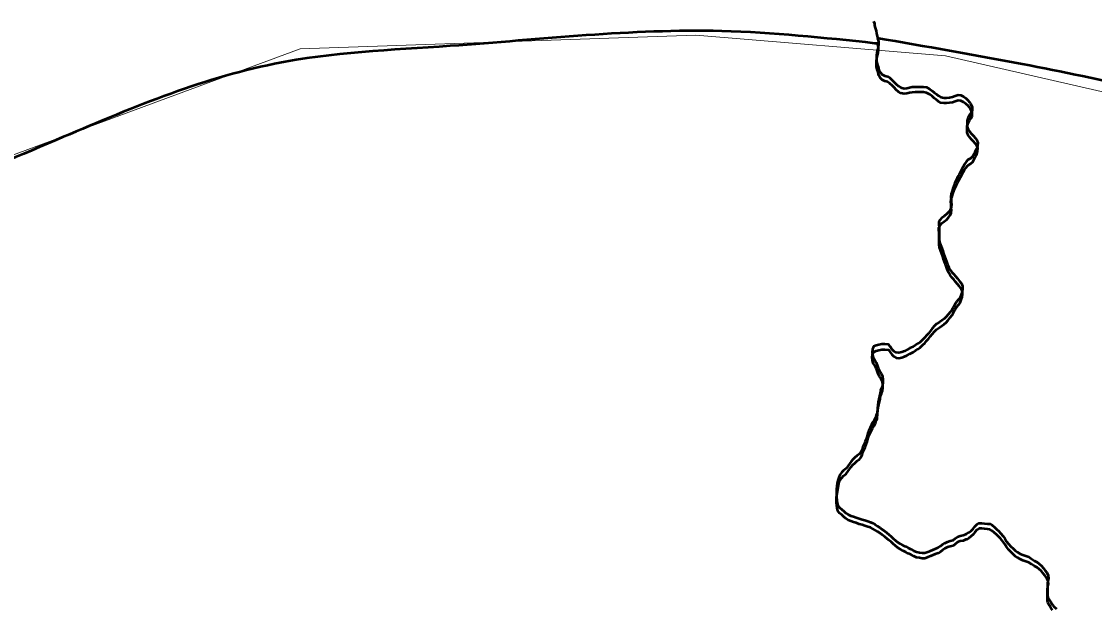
# Model space of a CAD drawing. Extents: x 553962 to 842807, y 8883888 to 9032388.
# Drawn here: x 815254 to 815768, y 9017729 to 9018010 of the extents above; entities that cross this region are included whole.
import ezdxf

# ---------------------------------------------------------------- set-up
doc = ezdxf.new("R2010")
doc.units = 0
doc.header["$LTSCALE"] = 20
for name, color, linetype, lineweight in [('24', 7, 'Continuous', 25), ('27', 7, 'Continuous', 13), ('28', 7, 'Continuous', 53), ('29', 7, 'Continuous', 53), ('35', 7, 'Continuous', 13)]:
    doc.layers.add(name, color=color, linetype=linetype, lineweight=lineweight)

msp = doc.modelspace()

# ---------------------------------------------------------------- linework, layer by layer
at = {"layer": '24', "lineweight": 53}
for points in [[(815662.22, 9018010.2), (815662.64, 9018008.98), (815662.68, 9018008.09), (815663.08, 9018006.89), (815663.42, 9018005.53), (815663.62, 9018004.24), (815663.92, 9018002.99), (815664.24, 9018001.72), (815664.53, 9018000.25), (815664.54, 9017998.91), (815664.46, 9017997.63), (815664.16, 9017996.36), (815663.85, 9017995.09), (815663.58, 9017993.67), (815663.58, 9017992.38), (815663.62, 9017991.04), (815664, 9017989.61), (815664.42, 9017988.33), (815664.74, 9017986.76), (815665.44, 9017985.65), (815666.42, 9017984.66), (815667.62, 9017984.01), (815668.96, 9017983.68), (815670.09, 9017982.97), (815671.12, 9017981.96), (815672.06, 9017980.97), (815673.06, 9017979.93), (815674.16, 9017978.98), (815675.36, 9017978.34), (815676.88, 9017977.93), (815678.22, 9017978.11), (815679.47, 9017978.42), (815680.78, 9017978.7), (815682.14, 9017978.79), (815683.46, 9017978.79), (815684.79, 9017978.79), (815686.11, 9017978.73), (815687.53, 9017978.52), (815689.14, 9017977.61), (815690.25, 9017976.83), (815691.2, 9017975.99), (815692.3, 9017975.19), (815693.32, 9017974.33), (815694.51, 9017973.72), (815695.96, 9017973.49), (815697.23, 9017973.48), (815698.55, 9017973.6), (815699.95, 9017973.9), (815701.35, 9017974.37), (815702.68, 9017974.81), (815704.01, 9017974.68), (815705.24, 9017974.04), (815706.38, 9017973.25), (815707.33, 9017972.37), (815708.14, 9017971.4), (815708.58, 9017970.82)], [(815708.58, 9017970.82), (815709.42, 9017968.94), (815709.43, 9017967.5), (815709.02, 9017966.3), (815708.16, 9017965.25), (815707.57, 9017964), (815707.02, 9017962.53), (815707.02, 9017961.1), (815707.02, 9017959.56), (815707.52, 9017958.24), (815708.31, 9017957.13), (815709.17, 9017956.16), (815710.02, 9017955.23), (815710.89, 9017954.24), (815711.7, 9017953.2), (815712.1, 9017951.96), (815712.06, 9017950.44), (815711.62, 9017949.18), (815710.92, 9017947.92), (815710.35, 9017946.69), (815709.75, 9017945.53), (815708.65, 9017944.5), (815707.42, 9017943.72), (815706.56, 9017942.8), (815705.74, 9017941.67), (815705.09, 9017940.47), (815704.51, 9017939.26), (815703.88, 9017938.06), (815703.18, 9017936.79), (815702.49, 9017935.6), (815701.91, 9017934.38), (815701.14, 9017932.71), (815700.64, 9017931.44), (815700.25, 9017930.16), (815699.8, 9017928.85), (815699.41, 9017927.61), (815699.29, 9017926.33), (815699.31, 9017925.07), (815699.42, 9017923.66), (815699.61, 9017922.41), (815699.44, 9017921.08), (815698.83, 9017919.89), (815698.12, 9017918.83), (815697.26, 9017917.89), (815696.06, 9017916.92), (815694.94, 9017916.14), (815694.13, 9017915.17), (815693.5, 9017914.03), (815693.46, 9017912.73), (815693.59, 9017911.47), (815693.62, 9017909.92), (815693.61, 9017908.58), (815693.61, 9017907.31), (815693.62, 9017905.9), (815693.83, 9017904.49), (815694.24, 9017903.17), (815694.9, 9017901.53), (815695.33, 9017900.25), (815695.72, 9017898.94), (815696.23, 9017897.66), (815696.68, 9017896.5), (815697.23, 9017895.09), (815697.7, 9017893.68), (815698.24, 9017892.37), (815698.9, 9017891.22)], [(815698.9, 9017891.22), (815699.77, 9017890.06), (815700.59, 9017889.1), (815701.52, 9017888.13), (815702.47, 9017887), (815703.42, 9017885.8), (815704.36, 9017884.59), (815704.84, 9017883.35), (815704.82, 9017882.04), (815704.61, 9017880.74), (815704.2, 9017879.44), (815703.62, 9017878.07), (815702.82, 9017877.01), (815702, 9017875.92), (815701.2, 9017874.67), (815700.5, 9017873.32), (815699.64, 9017872), (815698.87, 9017870.99), (815697.98, 9017869.74), (815697.07, 9017868.63), (815696.08, 9017867.78), (815694.95, 9017866.97), (815693.76, 9017866.21), (815692.43, 9017865.3), (815691.39, 9017864.34), (815690.37, 9017863.1), (815689.52, 9017862.01), (815688.48, 9017860.77), (815687.63, 9017859.8), (815686.72, 9017858.79), (815685.83, 9017857.9), (815684.49, 9017856.61), (815683.4, 9017855.88), (815682.28, 9017855.18), (815681.14, 9017854.43), (815679.61, 9017853.66), (815678.18, 9017852.88)], [(815678.18, 9017852.88), (815677, 9017852.3), (815675.71, 9017851.82), (815674.31, 9017851.53), (815673.04, 9017851.7), (815671.93, 9017852.35), (815670.93, 9017853.27), (815670.12, 9017854.5), (815669.34, 9017855.5), (815667.61, 9017855.66), (815666.16, 9017855.62), (815664.8, 9017855.38), (815663.43, 9017855.01), (815662.22, 9017854.45), (815661.66, 9017853.24), (815661.65, 9017851.87), (815661.67, 9017850.53), (815662.01, 9017849.24), (815662.8, 9017848.02), (815663.45, 9017846.79), (815663.95, 9017845.54), (815664.46, 9017844.12), (815665.11, 9017842.85), (815665.94, 9017841.67), (815666.51, 9017840.29), (815666.69, 9017838.71), (815666.67, 9017837.32), (815666.52, 9017835.88), (815666.09, 9017834.66), (815665.58, 9017833.47), (815665.36, 9017832.18), (815665.06, 9017830.71), (815664.74, 9017829.39), (815664.45, 9017828.01), (815664.28, 9017826.5), (815664.2, 9017825.08), (815664.04, 9017822.64), (815664.04, 9017822.57), (815663.53, 9017821.71), (815663.15, 9017820.39), (815662.58, 9017819.22), (815661.81, 9017818.1), (815661.22, 9017817), (815660.56, 9017815.66), (815659.94, 9017814.34), (815659.52, 9017812.99), (815659.12, 9017811.57), (815658.7, 9017810.25), (815658.28, 9017809.06), (815657.69, 9017807.8), (815657.13, 9017806.55), (815656.74, 9017805.32), (815656.19, 9017804.02), (815655.4, 9017802.98), (815654.31, 9017802.2), (815653.28, 9017801.4), (815652.34, 9017800.5), (815651.52, 9017799.55), (815650.75, 9017798.46), (815649.93, 9017797.32), (815649.06, 9017796.24), (815647.92, 9017795.22), (815646.98, 9017794.36), (815646.17, 9017793.21), (815645.56, 9017791.8)], [(815645.56, 9017791.8), (815645.12, 9017790.38), (815644.89, 9017789.11), (815644.7, 9017787.74), (815644.56, 9017786.44), (815644.54, 9017785.12), (815644.54, 9017784.96)], [(815644.54, 9017784.96), (815644.52, 9017783.76), (815644.54, 9017782.42), (815644.7, 9017781.07), (815644.81, 9017779.79), (815645.2, 9017778.52), (815645.97, 9017777.44), (815647.07, 9017776.6), (815647.97, 9017775.7), (815649.03, 9017774.82), (815650.16, 9017774.12), (815651.39, 9017773.56), (815652.67, 9017773.14), (815653.88, 9017772.73), (815655.42, 9017772.18), (815656.72, 9017771.83), (815658.04, 9017771.38), (815659.44, 9017770.94), (815660.76, 9017770.54), (815661.9, 9017769.99), (815662.98, 9017769.32), (815664.05, 9017768.61), (815665.36, 9017767.81), (815666.41, 9017767.01), (815667.56, 9017766.17), (815668.58, 9017765.36), (815669.54, 9017764.53), (815670.71, 9017763.62), (815671.66, 9017762.76), (815672.73, 9017761.79), (815673.75, 9017760.95), (815674.94, 9017760.14), (815676.36, 9017759.34), (815677.62, 9017758.8), (815678.83, 9017758.18), (815680.02, 9017757.62), (815681.52, 9017756.84), (815682.82, 9017756.28), (815684.25, 9017755.99), (815685.54, 9017755.81), (815686.8, 9017755.8), (815688.17, 9017756.3), (815689.42, 9017756.82), (815690.56, 9017757.31), (815691.78, 9017757.73), (815693.09, 9017758.33), (815694.25, 9017758.98), (815695.28, 9017759.74), (815696.43, 9017760.45), (815697.68, 9017761.15), (815698.98, 9017761.49), (815700.3, 9017761.86), (815701.32, 9017762.64), (815702.44, 9017763.47), (815703.68, 9017763.97), (815705.09, 9017764.22), (815706.35, 9017764.82), (815706.69, 9017764.89), (815707.84, 9017765.53), (815708.94, 9017766.38), (815709.89, 9017767.26), (815710.73, 9017768.38), (815711.66, 9017769.37), (815712.85, 9017770.02), (815714.1, 9017770.08)], [(815714.1, 9017770.08), (815715.34, 9017769.87), (815716.7, 9017769.76), (815717.97, 9017769.67), (815719.08, 9017769.02), (815720.16, 9017768.06), (815721.06, 9017767.19), (815722.23, 9017766.15), (815723.08, 9017765.23), (815724.26, 9017763.72), (815725.09, 9017762.62), (815725.93, 9017761.27), (815726.85, 9017760.05), (815727.93, 9017758.89), (815729, 9017757.82), (815730.02, 9017756.91), (815731.1, 9017756.15), (815732.41, 9017755.36), (815733.77, 9017754.83), (815735.19, 9017754.37), (815736.51, 9017753.84), (815737.89, 9017753.03)], [(815737.89, 9017753.03), (815739.34, 9017752.07), (815740.55, 9017751.43), (815741.58, 9017750.64), (815742.61, 9017749.68), (815743.5, 9017748.62), (815744.3, 9017747.58), (815745.12, 9017746.4), (815745.82, 9017744.93), (815745.96, 9017743.62), (815745.72, 9017742.34), (815745.48, 9017741.1), (815745.46, 9017739.83), (815745.44, 9017738.32), (815745.42, 9017736.95), (815745.44, 9017735.7), (815745.71, 9017734.45), (815746.39, 9017733.24), (815747.08, 9017732.18), (815747.94, 9017731), (815748.75, 9017729.96), (815749.81, 9017729.08)]]:
    msp.add_lwpolyline(points, dxfattribs=at)
at = {"layer": '27'}
msp.add_lwpolyline([(815155, 9017911), (815387.74, 9017996.85), (815577.1, 9018003.5), (815696.69, 9017993.53), (815812.97, 9017966.94), (815909.31, 9017933.7), (815995.68, 9017897.14), (816122.75, 9017823.19), (816144.35, 9017816.54), (816167.6, 9017821.52)], dxfattribs=at)
at = {"layer": '28'}
for p, q in [((815664.17, 9017999.4), (815662.89, 9017999.51)), ((815644.54, 9017782.34), (815645.56, 9017789.18))]:
    msp.add_line(p, q, dxfattribs=at)
for points in [[(815708.58, 9017968.2), (815708.14, 9017968.79), (815707.33, 9017969.76), (815706.38, 9017970.64), (815705.24, 9017971.43), (815704.01, 9017972.06), (815702.68, 9017972.2), (815701.35, 9017971.75), (815699.95, 9017971.28), (815698.55, 9017970.98), (815697.23, 9017970.87), (815695.96, 9017970.87), (815694.51, 9017971.11), (815693.32, 9017971.71), (815692.3, 9017972.57), (815691.2, 9017973.37), (815690.25, 9017974.21), (815689.14, 9017974.99), (815687.53, 9017975.91), (815686.11, 9017976.11), (815684.79, 9017976.17), (815683.46, 9017976.18), (815682.14, 9017976.17), (815680.78, 9017976.08), (815679.47, 9017975.8), (815678.22, 9017975.49), (815676.88, 9017975.31), (815675.36, 9017975.72), (815674.16, 9017976.36), (815673.06, 9017977.31), (815672.06, 9017978.35), (815671.12, 9017979.35), (815670.09, 9017980.35), (815668.96, 9017981.06), (815667.62, 9017981.39), (815666.42, 9017982.04), (815665.44, 9017983.03), (815664.74, 9017984.14), (815664.42, 9017985.71), (815664, 9017986.99), (815663.62, 9017988.43), (815663.58, 9017989.76), (815663.58, 9017991.05), (815663.85, 9017992.47), (815664.16, 9017993.75), (815664.46, 9017995.02), (815664.54, 9017996.29), (815664.53, 9017997.63), (815664.24, 9017999.11), (815664.17, 9017999.4)], [(815698.9, 9017888.6), (815698.24, 9017889.76), (815697.7, 9017891.06), (815697.23, 9017892.47), (815696.68, 9017893.88), (815696.23, 9017895.04), (815695.72, 9017896.33), (815695.33, 9017897.63), (815694.9, 9017898.91), (815694.24, 9017900.55), (815693.83, 9017901.88), (815693.62, 9017903.28), (815693.61, 9017904.69), (815693.61, 9017905.96), (815693.62, 9017907.31), (815693.59, 9017908.85), (815693.46, 9017910.11), (815693.5, 9017911.41), (815694.13, 9017912.55), (815694.94, 9017913.53), (815696.06, 9017914.31), (815697.26, 9017915.27), (815698.12, 9017916.21), (815698.83, 9017917.27), (815699.44, 9017918.47), (815699.61, 9017919.79), (815699.42, 9017921.04), (815699.31, 9017922.46), (815699.29, 9017923.71), (815699.41, 9017924.99), (815699.8, 9017926.24), (815700.25, 9017927.55), (815700.64, 9017928.83), (815701.14, 9017930.09), (815701.91, 9017931.76), (815702.49, 9017932.98), (815703.18, 9017934.18), (815703.88, 9017935.44), (815704.51, 9017936.64), (815705.09, 9017937.86), (815705.74, 9017939.05), (815706.56, 9017940.18), (815707.42, 9017941.1), (815708.65, 9017941.88), (815709.75, 9017942.91), (815710.35, 9017944.07), (815710.92, 9017945.31), (815711.62, 9017946.56), (815712.06, 9017947.83), (815712.1, 9017949.35), (815711.7, 9017950.58), (815710.89, 9017951.62), (815710.02, 9017952.62), (815709.17, 9017953.54), (815708.31, 9017954.51), (815707.52, 9017955.62), (815707.02, 9017956.94), (815707.02, 9017958.48), (815707.02, 9017959.91), (815707.57, 9017961.39), (815708.16, 9017962.63), (815709.02, 9017963.69), (815709.43, 9017964.88), (815709.42, 9017966.33), (815708.58, 9017968.2)], [(815678.18, 9017850.26), (815679.61, 9017851.04), (815681.14, 9017851.82), (815682.28, 9017852.56), (815683.4, 9017853.26), (815684.49, 9017853.99), (815685.83, 9017855.28), (815686.72, 9017856.18), (815687.63, 9017857.19), (815688.48, 9017858.15), (815689.52, 9017859.39), (815690.37, 9017860.48), (815691.39, 9017861.73), (815692.43, 9017862.68), (815693.76, 9017863.6), (815694.95, 9017864.35), (815696.08, 9017865.17), (815697.07, 9017866.02), (815697.98, 9017867.12), (815698.87, 9017868.37), (815699.64, 9017869.38), (815700.5, 9017870.71), (815701.2, 9017872.05), (815702, 9017873.3), (815702.82, 9017874.4), (815703.62, 9017875.45), (815704.2, 9017876.82), (815704.61, 9017878.12), (815704.82, 9017879.43), (815704.84, 9017880.73), (815704.36, 9017881.98), (815703.42, 9017883.18), (815702.47, 9017884.38), (815701.52, 9017885.51), (815700.59, 9017886.49), (815699.77, 9017887.45), (815698.9, 9017888.6)], [(815645.56, 9017789.18), (815646.17, 9017790.6), (815646.98, 9017791.74), (815647.92, 9017792.61), (815649.06, 9017793.62), (815649.93, 9017794.7), (815650.75, 9017795.84), (815651.52, 9017796.93), (815652.34, 9017797.89), (815653.28, 9017798.79), (815654.31, 9017799.59), (815655.4, 9017800.37), (815656.19, 9017801.4), (815656.74, 9017802.71), (815657.13, 9017803.93), (815657.69, 9017805.19), (815658.28, 9017806.44), (815658.7, 9017807.63), (815659.12, 9017808.95), (815659.52, 9017810.37), (815659.94, 9017811.72), (815660.56, 9017813.04), (815661.22, 9017814.38), (815661.81, 9017815.48), (815662.58, 9017816.6), (815663.15, 9017817.77), (815663.53, 9017819.09), (815664.04, 9017819.95), (815664.04, 9017820.02), (815664.2, 9017822.46), (815664.28, 9017823.88), (815664.45, 9017825.39), (815664.74, 9017826.77), (815665.06, 9017828.1), (815665.36, 9017829.56), (815665.58, 9017830.85), (815666.09, 9017832.05), (815666.52, 9017833.27), (815666.67, 9017834.71), (815666.69, 9017836.09), (815666.51, 9017837.67), (815665.94, 9017839.06), (815665.11, 9017840.23), (815664.46, 9017841.51), (815663.95, 9017842.92), (815663.45, 9017844.17), (815662.8, 9017845.41), (815662.01, 9017846.62), (815661.67, 9017847.91), (815661.65, 9017849.25), (815661.66, 9017850.62), (815662.22, 9017851.83), (815663.43, 9017852.39), (815664.8, 9017852.77), (815666.16, 9017853), (815667.61, 9017853.04), (815669.34, 9017852.89), (815670.12, 9017851.88), (815670.93, 9017850.66), (815671.93, 9017849.73), (815673.04, 9017849.08), (815674.31, 9017848.91), (815675.71, 9017849.21), (815677, 9017849.69), (815678.18, 9017850.26)], [(815714.1, 9017767.46), (815712.85, 9017767.4), (815711.66, 9017766.75), (815710.73, 9017765.77), (815709.89, 9017764.65), (815708.94, 9017763.77), (815707.84, 9017762.91), (815706.69, 9017762.28), (815706.35, 9017762.21), (815705.09, 9017761.6), (815703.68, 9017761.35), (815702.44, 9017760.86), (815701.32, 9017760.03), (815700.3, 9017759.25), (815698.98, 9017758.87), (815697.68, 9017758.53), (815696.43, 9017757.83), (815695.28, 9017757.12), (815694.25, 9017756.36), (815693.09, 9017755.71), (815691.78, 9017755.11), (815690.56, 9017754.7), (815689.42, 9017754.2), (815688.17, 9017753.69), (815686.8, 9017753.18), (815685.54, 9017753.19), (815684.25, 9017753.37), (815682.82, 9017753.66), (815681.52, 9017754.23), (815680.02, 9017755), (815678.83, 9017755.56), (815677.62, 9017756.19), (815676.36, 9017756.73), (815674.94, 9017757.52), (815673.75, 9017758.33), (815672.73, 9017759.17), (815671.66, 9017760.14), (815670.71, 9017761.01), (815669.54, 9017761.91), (815668.58, 9017762.74), (815667.56, 9017763.55), (815666.41, 9017764.4), (815665.36, 9017765.19), (815664.05, 9017766), (815662.98, 9017766.71), (815661.9, 9017767.38), (815660.76, 9017767.92), (815659.44, 9017768.32), (815658.04, 9017768.77), (815656.72, 9017769.21), (815655.42, 9017769.57), (815653.88, 9017770.11), (815652.67, 9017770.52), (815651.39, 9017770.94), (815650.16, 9017771.5), (815649.03, 9017772.2), (815647.97, 9017773.08), (815647.07, 9017773.98), (815645.97, 9017774.83), (815645.2, 9017775.9), (815644.81, 9017777.17), (815644.7, 9017778.46), (815644.54, 9017779.81), (815644.52, 9017781.15), (815644.54, 9017782.34)], [(815737.89, 9017750.41), (815736.51, 9017751.22), (815735.19, 9017751.75), (815733.77, 9017752.21), (815732.41, 9017752.74), (815731.1, 9017753.53), (815730.02, 9017754.3), (815729, 9017755.2), (815727.93, 9017756.27), (815726.85, 9017757.43), (815725.93, 9017758.65), (815725.09, 9017760), (815724.26, 9017761.1), (815723.08, 9017762.61), (815722.23, 9017763.54), (815721.06, 9017764.57), (815720.16, 9017765.45), (815719.08, 9017766.41), (815717.97, 9017767.06), (815716.7, 9017767.14), (815715.34, 9017767.26), (815714.1, 9017767.46)], [(815747.94, 9017728.39), (815747.08, 9017729.57), (815746.39, 9017730.62), (815745.71, 9017731.84), (815745.44, 9017733.08), (815745.42, 9017734.33), (815745.44, 9017735.7), (815745.46, 9017737.21), (815745.48, 9017738.49), (815745.72, 9017739.72), (815745.96, 9017741), (815745.82, 9017742.31), (815745.12, 9017743.78), (815744.3, 9017744.97), (815743.5, 9017746), (815742.61, 9017747.07), (815741.58, 9017748.02), (815740.55, 9017748.82), (815739.34, 9017749.45), (815737.89, 9017750.41)]]:
    msp.add_lwpolyline(points, dxfattribs=at)
msp.add_spline([(815662.89, 9017999.51), (815589.57, 9018005.34), (815459.63, 9017998.25), (815375.52, 9017989.69), (815270.89, 9017953.24), (815145.82, 9017907.98), (814992.89, 9017888.26), (814824.73, 9017878.78), (814558.33, 9017839.18), (814420.25, 9017778.7), (814412.84, 9017783.82), (814410.28, 9017782.56)], degree=3, dxfattribs=at)
at = {"layer": '29'}
for points in [[(815664.17, 9018002.02), (815664.24, 9018001.72), (815664.53, 9018000.25), (815664.54, 9017998.91), (815664.46, 9017997.63), (815664.16, 9017996.36), (815663.85, 9017995.09), (815663.58, 9017993.67), (815663.58, 9017992.38), (815663.62, 9017991.04), (815664, 9017989.61), (815664.42, 9017988.33), (815664.74, 9017986.76), (815665.44, 9017985.65), (815666.42, 9017984.66), (815667.62, 9017984.01), (815668.96, 9017983.68), (815670.09, 9017982.97), (815671.12, 9017981.96), (815672.06, 9017980.97), (815673.06, 9017979.93), (815674.16, 9017978.98), (815675.36, 9017978.34), (815676.88, 9017977.93), (815678.22, 9017978.11), (815679.47, 9017978.42), (815680.78, 9017978.7), (815682.14, 9017978.79), (815683.46, 9017978.79), (815684.79, 9017978.79), (815686.11, 9017978.73), (815687.53, 9017978.52), (815689.14, 9017977.61), (815690.25, 9017976.83), (815691.2, 9017975.99), (815692.3, 9017975.19), (815693.32, 9017974.33), (815694.51, 9017973.72), (815695.96, 9017973.49), (815697.23, 9017973.48), (815698.55, 9017973.6), (815699.95, 9017973.9), (815701.35, 9017974.37), (815702.68, 9017974.81), (815704.01, 9017974.68), (815705.24, 9017974.04), (815706.38, 9017973.25), (815707.33, 9017972.37), (815708.14, 9017971.4), (815708.58, 9017970.82)], [(815708.58, 9017970.82), (815709.42, 9017968.94), (815709.43, 9017967.5), (815709.02, 9017966.3), (815708.16, 9017965.25), (815707.57, 9017964), (815707.02, 9017962.53), (815707.02, 9017961.1), (815707.02, 9017959.56), (815707.52, 9017958.24), (815708.31, 9017957.13), (815709.17, 9017956.16), (815710.02, 9017955.23), (815710.89, 9017954.24), (815711.7, 9017953.2), (815712.1, 9017951.96), (815712.06, 9017950.44), (815711.62, 9017949.18), (815710.92, 9017947.92), (815710.35, 9017946.69), (815709.75, 9017945.53), (815708.65, 9017944.5), (815707.42, 9017943.72), (815706.56, 9017942.8), (815705.74, 9017941.67), (815705.09, 9017940.47), (815704.51, 9017939.26), (815703.88, 9017938.06), (815703.18, 9017936.79), (815702.49, 9017935.6), (815701.91, 9017934.38), (815701.14, 9017932.71), (815700.64, 9017931.44), (815700.25, 9017930.16), (815699.8, 9017928.85), (815699.41, 9017927.61), (815699.29, 9017926.33), (815699.31, 9017925.07), (815699.42, 9017923.66), (815699.61, 9017922.41), (815699.44, 9017921.08), (815698.83, 9017919.89), (815698.12, 9017918.83), (815697.26, 9017917.89), (815696.06, 9017916.92), (815694.94, 9017916.14), (815694.13, 9017915.17), (815693.5, 9017914.03), (815693.46, 9017912.73), (815693.59, 9017911.47), (815693.62, 9017909.92), (815693.61, 9017908.58), (815693.61, 9017907.31), (815693.62, 9017905.9), (815693.83, 9017904.49), (815694.24, 9017903.17), (815694.9, 9017901.53), (815695.33, 9017900.25), (815695.72, 9017898.94), (815696.23, 9017897.66), (815696.68, 9017896.5), (815697.23, 9017895.09), (815697.7, 9017893.68), (815698.24, 9017892.37), (815698.9, 9017891.22)], [(815698.9, 9017891.22), (815699.77, 9017890.06), (815700.59, 9017889.1), (815701.52, 9017888.13), (815702.47, 9017887), (815703.42, 9017885.8), (815704.36, 9017884.59), (815704.84, 9017883.35), (815704.82, 9017882.04), (815704.61, 9017880.74), (815704.2, 9017879.44), (815703.62, 9017878.07), (815702.82, 9017877.01), (815702, 9017875.92), (815701.2, 9017874.67), (815700.5, 9017873.32), (815699.64, 9017872), (815698.87, 9017870.99), (815697.98, 9017869.74), (815697.07, 9017868.63), (815696.08, 9017867.78), (815694.95, 9017866.97), (815693.76, 9017866.21), (815692.43, 9017865.3), (815691.39, 9017864.34), (815690.37, 9017863.1), (815689.52, 9017862.01), (815688.48, 9017860.77), (815687.63, 9017859.8), (815686.72, 9017858.79), (815685.83, 9017857.9), (815684.49, 9017856.61), (815683.4, 9017855.88), (815682.28, 9017855.18), (815681.14, 9017854.43), (815679.61, 9017853.66), (815678.18, 9017852.88)], [(815678.18, 9017852.88), (815677, 9017852.3), (815675.71, 9017851.82), (815674.31, 9017851.53), (815673.04, 9017851.7), (815671.93, 9017852.35), (815670.93, 9017853.27), (815670.12, 9017854.5), (815669.34, 9017855.5), (815667.61, 9017855.66), (815666.16, 9017855.62), (815664.8, 9017855.38), (815663.43, 9017855.01), (815662.22, 9017854.45), (815661.66, 9017853.24), (815661.65, 9017851.87), (815661.67, 9017850.53), (815662.01, 9017849.24), (815662.8, 9017848.02), (815663.45, 9017846.79), (815663.95, 9017845.54), (815664.46, 9017844.12), (815665.11, 9017842.85), (815665.94, 9017841.67), (815666.51, 9017840.29), (815666.69, 9017838.71), (815666.67, 9017837.32), (815666.52, 9017835.88), (815666.09, 9017834.66), (815665.58, 9017833.47), (815665.36, 9017832.18), (815665.06, 9017830.71), (815664.74, 9017829.39), (815664.45, 9017828.01), (815664.28, 9017826.5), (815664.2, 9017825.08), (815664.04, 9017822.64), (815664.04, 9017822.57), (815663.53, 9017821.71), (815663.15, 9017820.39), (815662.58, 9017819.22), (815661.81, 9017818.1), (815661.22, 9017817), (815660.56, 9017815.66), (815659.94, 9017814.34), (815659.52, 9017812.99), (815659.12, 9017811.57), (815658.7, 9017810.25), (815658.28, 9017809.06), (815657.69, 9017807.8), (815657.13, 9017806.55), (815656.74, 9017805.32), (815656.19, 9017804.02), (815655.4, 9017802.98), (815654.31, 9017802.2), (815653.28, 9017801.4), (815652.34, 9017800.5), (815651.52, 9017799.55), (815650.75, 9017798.46), (815649.93, 9017797.32), (815649.06, 9017796.24), (815647.92, 9017795.22), (815646.98, 9017794.36), (815646.17, 9017793.21), (815645.56, 9017791.8)], [(815645.56, 9017791.8), (815645.12, 9017790.38), (815644.89, 9017789.11), (815644.7, 9017787.74), (815644.56, 9017786.44), (815644.54, 9017785.12), (815644.54, 9017784.96)], [(815644.54, 9017784.96), (815644.52, 9017783.76), (815644.54, 9017782.42), (815644.7, 9017781.07), (815644.81, 9017779.79), (815645.2, 9017778.52), (815645.97, 9017777.44), (815647.07, 9017776.6), (815647.97, 9017775.7), (815649.03, 9017774.82), (815650.16, 9017774.12), (815651.39, 9017773.56), (815652.67, 9017773.14), (815653.88, 9017772.73), (815655.42, 9017772.18), (815656.72, 9017771.83), (815658.04, 9017771.38), (815659.44, 9017770.94), (815660.76, 9017770.54), (815661.9, 9017769.99), (815662.98, 9017769.32), (815664.05, 9017768.61), (815665.36, 9017767.81), (815666.41, 9017767.01), (815667.56, 9017766.17), (815668.58, 9017765.36), (815669.54, 9017764.53), (815670.71, 9017763.62), (815671.66, 9017762.76), (815672.73, 9017761.79), (815673.75, 9017760.95), (815674.94, 9017760.14), (815676.36, 9017759.34), (815677.62, 9017758.8), (815678.83, 9017758.18), (815680.02, 9017757.62), (815681.52, 9017756.84), (815682.82, 9017756.28), (815684.25, 9017755.99), (815685.54, 9017755.81), (815686.8, 9017755.8), (815688.17, 9017756.3), (815689.42, 9017756.82), (815690.56, 9017757.31), (815691.78, 9017757.73), (815693.09, 9017758.33), (815694.25, 9017758.98), (815695.28, 9017759.74), (815696.43, 9017760.45), (815697.68, 9017761.15), (815698.98, 9017761.49), (815700.3, 9017761.86), (815701.32, 9017762.64), (815702.44, 9017763.47), (815703.68, 9017763.97), (815705.09, 9017764.22), (815706.35, 9017764.82), (815706.69, 9017764.89), (815707.84, 9017765.53), (815708.94, 9017766.38), (815709.89, 9017767.26), (815710.73, 9017768.38), (815711.66, 9017769.37), (815712.85, 9017770.02), (815714.1, 9017770.08)], [(815714.1, 9017770.08), (815715.34, 9017769.87), (815716.7, 9017769.76), (815717.97, 9017769.67), (815719.08, 9017769.02), (815720.16, 9017768.06), (815721.06, 9017767.19), (815722.23, 9017766.15), (815723.08, 9017765.23), (815724.26, 9017763.72), (815725.09, 9017762.62), (815725.93, 9017761.27), (815726.85, 9017760.05), (815727.93, 9017758.89), (815729, 9017757.82), (815730.02, 9017756.91), (815731.1, 9017756.15), (815732.41, 9017755.36), (815733.77, 9017754.83), (815735.19, 9017754.37), (815736.51, 9017753.84), (815737.89, 9017753.03)], [(815737.89, 9017753.03), (815739.34, 9017752.07), (815740.55, 9017751.43), (815741.58, 9017750.64), (815742.61, 9017749.68), (815743.5, 9017748.62), (815744.3, 9017747.58), (815745.12, 9017746.4), (815745.82, 9017744.93), (815745.96, 9017743.62), (815745.72, 9017742.34), (815745.48, 9017741.1), (815745.46, 9017739.83), (815745.44, 9017738.32), (815745.42, 9017736.95), (815745.44, 9017735.7), (815745.71, 9017734.45), (815746.39, 9017733.24), (815747.08, 9017732.18), (815747.94, 9017731), (815748.75, 9017729.96), (815749.81, 9017729.08)]]:
    msp.add_lwpolyline(points, dxfattribs=at)
msp.add_spline([(816165.56, 9017820.17), (816133.55, 9017818.78), (816077.68, 9017846.99), (815918.98, 9017932.84), (815847.82, 9017961.11), (815733.37, 9017989.56), (815663.88, 9018001.98)], degree=3, dxfattribs=at)
at = {"layer": '35'}
msp.add_lwpolyline([(815155, 9017911), (815387.74, 9017996.85), (815577.1, 9018003.5), (815696.69, 9017993.53), (815812.97, 9017966.94), (815909.31, 9017933.7), (815995.68, 9017897.14), (816122.75, 9017823.19), (816144.35, 9017816.54), (816167.6, 9017821.52)], dxfattribs=at)

doc.saveas('drawing.dxf')
